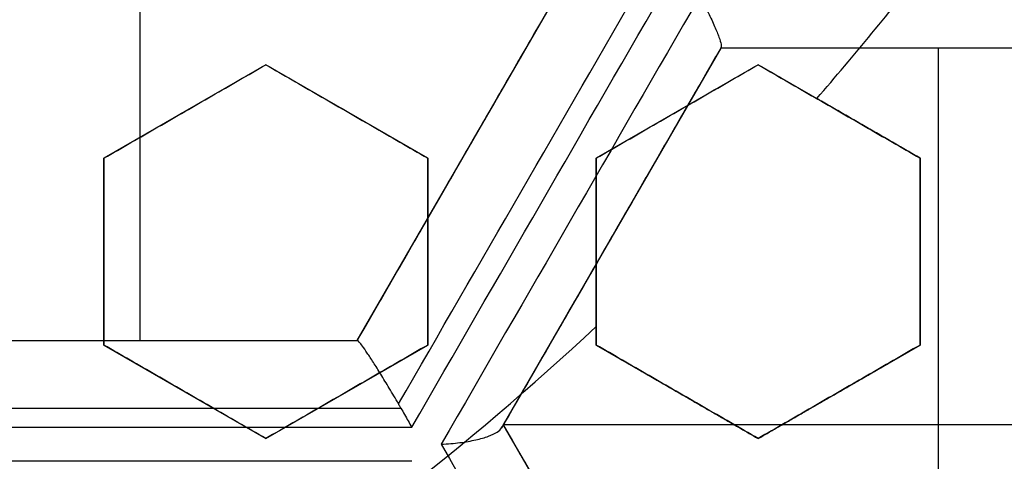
# Model space of a CAD drawing. Header units: centimetres. Extents: x -10 to 8.9, y -34.1 to -8.
# Tile 751 of 1056: x -6.331 to -6.185, y -33.5522 to -33.4867. Entities that reach past the tile are written whole.
import ezdxf

# ---------------------------------------------------------------- set-up
doc = ezdxf.new("R2010")
doc.units = ezdxf.units.CM
doc.layers.add('Default', color=7, linetype='Continuous', true_color=0x000000)

msp = doc.modelspace()

# ---------------------------------------------------------------- linework, layer by layer
at = {"layer": 'Default'}
for p, q in [((-6.313198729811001, -33.42257591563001, -1.065), (-6.313198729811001, -33.53429319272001, -1.065)), ((-6.280948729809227, -33.53429319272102, -1.1623369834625), (-6.248698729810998, -33.47843455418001, -1.1623369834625)), ((-6.227048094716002, -33.49093455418, -1.161419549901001), (-6.25929809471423, -33.54679319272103, -1.161419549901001)), ((-6.162548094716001, -33.49093455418, -1.1608017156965), (-6.227048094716, -33.49093455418, -1.1608017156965)), ((-6.194798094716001, -33.49093455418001, -1.065), (-6.194798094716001, -33.60265183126, -1.065)), ((-6.194330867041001, -33.49093455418, -1.246571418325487), (-6.194330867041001, -33.49093455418, -1.065)), ((-6.294500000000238, -33.49338645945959, 0.2123871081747), (-6.318500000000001, -33.50724286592, 0.2123871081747)), ((-6.270500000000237, -33.50724286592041, 0.20675380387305), (-6.294499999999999, -33.49338645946, 0.20675380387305)), ((-6.221500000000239, -33.49338645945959, 0.1941596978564), (-6.2455, -33.50724286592, 0.1941596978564)), ((-6.197500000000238, -33.50724286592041, 0.19089586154), (-6.2215, -33.49338645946, 0.19089586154)), ((-6.30650000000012, -33.50031466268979, 0.1858714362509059), (-6.30650000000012, -33.50031466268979, 0.2390803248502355)), ((-6.282500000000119, -33.50031466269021, 0.1801575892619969), (-6.282500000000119, -33.50031466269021, 0.2333664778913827)), ((-6.233500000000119, -33.50031466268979, 0.1676290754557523), (-6.233500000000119, -33.50031466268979, 0.2208379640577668)), ((-6.209500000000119, -33.50031466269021, 0.1625), (-6.209500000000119, -33.50031466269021, 0.2143428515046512)), ((-6.264823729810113, -33.50636387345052, -1.256710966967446), (-6.264823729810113, -33.50636387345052, -1.065)), ((-6.3185, -33.50724286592, 0.2091516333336), (-6.3185, -33.53495567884, 0.2091516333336)), ((-6.2705, -33.53495567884, 0.1981756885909), (-6.2705, -33.50724286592, 0.1981756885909)), ((-6.2455, -33.50724286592, 0.1923682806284), (-6.2455, -33.53495567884, 0.1923682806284)), ((-6.197500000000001, -33.53495567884, 0.1859441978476), (-6.197500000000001, -33.50724286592, 0.1859441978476)), ((-6.243276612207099, -33.5190431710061, -1.254842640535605), (-6.243276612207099, -33.5190431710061, -1.065)), ((-6.3185, -33.52109927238, 0.1825783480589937), (-6.3185, -33.52109927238, 0.2357872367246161)), ((-6.2705, -33.52109927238, 0.1716076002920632), (-6.2705, -33.52109927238, 0.2248164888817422)), ((-6.2455, -33.52109927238, 0.1654346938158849), (-6.2455, -33.52109927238, 0.2186435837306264)), ((-6.197500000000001, -33.52109927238, 0.1625), (-6.197500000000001, -33.52109927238, 0.2060630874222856)), ((-6.345448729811, -33.53429319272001, -1.166056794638), (-6.280948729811, -33.53429319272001, -1.166056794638)), ((-6.3131881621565, -33.53429319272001, -1.260750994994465), (-6.3131881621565, -33.53429319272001, -1.065)), ((-6.318499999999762, -33.53495567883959, 0.20048185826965), (-6.294499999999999, -33.5488120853, 0.20048185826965)), ((-6.294499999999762, -33.54881208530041, 0.1951392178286), (-6.270499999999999, -33.53495567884, 0.1951392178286)), ((-6.245499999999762, -33.53495567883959, 0.1887369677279), (-6.221500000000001, -33.5488120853, 0.1887369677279)), ((-6.221499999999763, -33.54881208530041, 0.18390874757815), (-6.1975, -33.53495567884, 0.18390874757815)), ((-6.306499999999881, -33.54188388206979, 0.1738914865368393), (-6.306499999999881, -33.54188388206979, 0.2271003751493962)), ((-6.282499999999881, -33.54188388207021, 0.1686142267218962), (-6.282499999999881, -33.54188388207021, 0.2218231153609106)), ((-6.233499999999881, -33.54188388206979, 0.1625), (-6.233499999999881, -33.54188388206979, 0.2101520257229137)), ((-6.209499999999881, -33.54188388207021, 0.1625), (-6.209499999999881, -33.54188388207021, 0.2040545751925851)), ((-6.130298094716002, -33.54679319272, -1.065), (-6.259298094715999, -33.54679319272, -1.065)), ((-6.259298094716, -33.54679319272, -1.156427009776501), (-6.227048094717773, -33.60265183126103, -1.156427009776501))]:
    msp.add_line(p, q, dxfattribs=at)
for centre, radius, start, end in [((-6.550000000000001, -33.20500000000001, -0.1612499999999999), 0.75, 296.8080344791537, 0), ((-6.550000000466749, -33.20499999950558, 0.1625), 0.446969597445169, 318.9720296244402, 322.2207960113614), ((-6.550000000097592, -33.20499999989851, 0.1625), 0.446969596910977, 302.9332179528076, 312.9417434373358)]:
    msp.add_arc(centre, radius, start, end, dxfattribs=at)
at = {"layer": 'Default', "extrusion": (0.8660956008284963, -0.4998783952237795, -1.462959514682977e-05)}
msp.add_arc((-32.0382309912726, -0.1450783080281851, 11.32319408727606), 1.117361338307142, 262.5241427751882, 265.8488504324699, dxfattribs=at)
at = {"layer": 'Default', "extrusion": (0.8660251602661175, -0.5000004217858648, 5.18744691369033e-08)}
msp.add_arc((-32.03136820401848, -0.1450004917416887, 11.33770105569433), 1.127998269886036, 262.0646957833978, 265.7760036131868, dxfattribs=at)
at = {"layer": 'Default', "extrusion": (0.8660254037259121, -0.5000000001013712, -9.676815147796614e-10)}
msp.add_arc((-32.03137353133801, -0.144999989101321, 11.34111108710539), 1.127393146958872, 261.9571023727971, 265.8772322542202, dxfattribs=at)
at = {"layer": 'Default', "extrusion": (-0.8660254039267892, 0.4999999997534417, -2.797387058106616e-09)}
msp.add_arc((32.03137353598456, -0.1450000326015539, -11.3461530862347), 1.125541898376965, 274.1295604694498, 278.0562140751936, dxfattribs=at)
at = {"layer": 'Default', "extrusion": (-0.8660254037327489, 0.5000000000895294, 1.060852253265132e-09)}
msp.add_arc((32.03137353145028, -0.1449999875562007, -11.3526854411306), 1.116162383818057, 274.4224757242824, 277.782761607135, dxfattribs=at)
at = {"layer": 'Default', "extrusion": (0, 1, 0)}
for centre, radius, start, end in [((6.54999999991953, -0.1450000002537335, -33.49093455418), 1.157566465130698, 250.3958558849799, 253.7999403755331), ((6.550000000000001, -0.145, -33.49093455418), 1.157566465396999, 250.3958558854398, 253.7999403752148), ((6.550000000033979, -0.1449999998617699, -33.55218641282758), 1.148678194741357, 256.0388695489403, 259.9502437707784)]:
    msp.add_arc(centre, radius, start, end, dxfattribs=at)
at = {"layer": 'Default', "extrusion": (0, -1, 0)}
for centre, radius, start, end in [((-6.555292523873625, -0.1450297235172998, 33.53429319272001), 1.141536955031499, 280.5926740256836, 283.9064723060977), ((-6.549999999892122, -0.1450000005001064, 33.54714439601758), 1.150190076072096, 280.0364093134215, 283.9424077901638)]:
    msp.add_arc(centre, radius, start, end, dxfattribs=at)
at = {"layer": 'Default', "extrusion": (0.8660254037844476, -0.4999999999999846, 0)}
msp.add_arc((-32.03137353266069, -0.145, 11.32768543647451), 1.117998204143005, 262.2558166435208, 262.2738597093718, dxfattribs=at)
at = {"layer": 'Default', "extrusion": (-2.937232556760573e-07, -0.999999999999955, -6.23516364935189e-08)}
msp.add_arc((-6.549990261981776, -0.1449978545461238, 33.54429514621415), 1.150605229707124, 280.1159601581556, 283.8546353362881, dxfattribs=at)
at = {"layer": 'Default', "extrusion": (-0.8660254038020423, -0.4999999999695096, 7.648465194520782e-12)}
msp.add_arc((25.48137353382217, -0.145000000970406, 22.19410775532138), 1.1878884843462, 291.8108557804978, 295.2547938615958, dxfattribs=at)
at = {"layer": 'Default', "extrusion": (-0.8660254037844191, -0.5000000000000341, 0)}
msp.add_arc((25.48137353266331, -0.145, 22.19410775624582), 1.187888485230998, 291.8108557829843, 295.2450408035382, dxfattribs=at)
at = {"layer": 'Default', "extrusion": (-0.8660254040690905, -0.4999999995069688, 1.190685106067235e-09)}
msp.add_arc((25.48137354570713, -0.1450000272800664, 22.20351228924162), 1.197870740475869, 291.5112213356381, 295.5121242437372, dxfattribs=at)
at = {"layer": 'Default'}
for points, degree in [([(-6.280948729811, -33.53429319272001, -1.065), (-6.264823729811, -33.50636387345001, -1.065), (-6.248698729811, -33.47843455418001, -1.065)], 2), ([(-6.230156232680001, -33.48325333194, -1.267619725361), (-6.229697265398, -33.48410953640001, -1.267276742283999), (-6.228862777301, -33.48572788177, -1.266388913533), (-6.227897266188, -33.48778205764, -1.264582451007), (-6.227249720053, -33.48938043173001, -1.262425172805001), (-6.226945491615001, -33.49043555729, -1.260108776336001), (-6.226955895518, -33.49077486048, -1.258580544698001), (-6.227006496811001, -33.49086250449, -1.257839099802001)], 3), ([(-6.227048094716, -33.49093455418, -1.065), (-6.243173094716, -33.51886387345, -1.065), (-6.259298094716, -33.54679319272, -1.065)], 2), ([(-6.227048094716, -33.49093455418, -1.256603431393), (-6.227048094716, -33.49093455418, -1.256744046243), (-6.227044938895, -33.49092908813, -1.257023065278), (-6.227030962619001, -33.49090488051, -1.257435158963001), (-6.227015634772, -33.4908783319, -1.257705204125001), (-6.227006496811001, -33.49086250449, -1.257839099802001)], 3), ([(-6.162548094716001, -33.49093455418, -1.065), (-6.194798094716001, -33.49093455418, -1.065), (-6.227048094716, -33.49093455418, -1.065)], 2), ([(-6.227048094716, -33.49093455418, -1.256603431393), (-6.227048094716, -33.49093455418, -1.1608017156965), (-6.227048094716, -33.49093455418, -1.065)], 2), ([(-6.3185, -33.50724286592, 0.186615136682), (-6.315829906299, -33.5057012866, 0.1864696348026), (-6.310492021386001, -33.50261945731, 0.1861519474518), (-6.302492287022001, -33.49800080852, 0.1855964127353), (-6.297163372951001, -33.49492415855, 0.1851741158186), (-6.2945, -33.49338645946, 0.1849501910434)], 3), ([(-6.3185, -33.50724286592, 0.239824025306), (-6.31582973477, -33.50570118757, 0.2396785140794), (-6.310491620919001, -33.5026192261, 0.239360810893), (-6.302491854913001, -33.49800055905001, 0.238805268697), (-6.297163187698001, -33.49492405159, 0.2383829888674), (-6.2945, -33.49338645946, 0.2381590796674)], 3), ([(-6.2945, -33.49338645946, 0.2381590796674), (-6.2945, -33.49338645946, 0.2115546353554), (-6.2945, -33.49338645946, 0.1849501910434)], 2), ([(-6.2945, -33.49338645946, 0.1849501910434), (-6.291924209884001, -33.49487359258, 0.183923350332), (-6.286712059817, -33.49788282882, 0.18184300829), (-6.278713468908, -33.50250081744, 0.1786430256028), (-6.273258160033, -33.50565044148, 0.1764556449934), (-6.2705, -33.50724286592, 0.1753485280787)], 3), ([(-6.2945, -33.49338645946, 0.2381590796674), (-6.291925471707, -33.49487286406, 0.2371327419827), (-6.286715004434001, -33.49788112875, 0.235053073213), (-6.278716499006, -33.50249906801, 0.2318531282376), (-6.273259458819, -33.50564969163, 0.2296650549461), (-6.2705, -33.50724286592, 0.2285574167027)], 3), ([(-6.2455, -33.50724286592, 0.1690276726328), (-6.242833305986, -33.50570324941, 0.1687335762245), (-6.237499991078, -33.50262405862, 0.1681229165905), (-6.229501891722, -33.4980063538, 0.1671409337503), (-6.224167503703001, -33.49492654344, 0.1664426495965), (-6.221500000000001, -33.49338645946, 0.166082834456)], 3), ([(-6.2455, -33.50724286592, 0.2222365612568), (-6.24283288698, -33.5057030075, 0.2219424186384), (-6.237499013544, -33.50262349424, 0.2213316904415), (-6.229500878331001, -33.49800576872, 0.2203496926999), (-6.224167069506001, -33.49492629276, 0.2196514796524), (-6.221500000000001, -33.49338645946, 0.21929172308)], 3), ([(-6.221500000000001, -33.49338645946, 0.166082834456), (-6.220542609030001, -33.49393920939, 0.1656882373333), (-6.218622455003, -33.49504781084, 0.1648967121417), (-6.215726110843, -33.49672001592, 0.1637024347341), (-6.21378446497, -33.49784102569, 0.1629015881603), (-6.212810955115, -33.49840308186, 0.1625)], 3), ([(-6.221500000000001, -33.49338645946, 0.166082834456), (-6.221500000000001, -33.49338645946, 0.192687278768), (-6.221500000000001, -33.49338645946, 0.21929172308)], 2), ([(-6.221500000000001, -33.49338645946, 0.21929172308), (-6.218893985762, -33.49489104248, 0.2182176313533), (-6.213641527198, -33.49792355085, 0.2160519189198), (-6.205641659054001, -33.50254227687, 0.2127508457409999), (-6.200227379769, -33.50566821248, 0.2105150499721), (-6.197500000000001, -33.50724286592, 0.2093883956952)], 3), ([(-6.197500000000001, -33.50724286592, 0.1625), (-6.205155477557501, -33.50282297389, 0.1625), (-6.212810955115, -33.49840308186, 0.1625)], 2), ([(-6.3185, -33.50724286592, 0.186615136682), (-6.3185, -33.50724286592, 0.213219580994), (-6.3185, -33.50724286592, 0.239824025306)], 2), ([(-6.3185, -33.53495567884, 0.1784792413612), (-6.3185, -33.53173538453, 0.1794387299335), (-6.3185, -33.5253889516, 0.1813203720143), (-6.3185, -33.51616643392, 0.1840274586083), (-6.3185, -33.51018752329, 0.1857642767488), (-6.3185, -33.50724286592, 0.186615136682)], 3), ([(-6.3185, -33.53495567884, 0.2316881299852), (-6.3185, -33.53173303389, 0.2326483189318), (-6.3185, -33.52538346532, 0.2345308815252), (-6.3185, -33.51616113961, 0.2372378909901), (-6.3185, -33.5101852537, 0.2389738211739), (-6.3185, -33.50724286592, 0.239824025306)], 3), ([(-6.2705, -33.50724286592, 0.2285574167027), (-6.2705, -33.50724286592, 0.2019529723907), (-6.2705, -33.50724286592, 0.1753485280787)], 2), ([(-6.2705, -33.50724286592, 0.1753485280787), (-6.2705, -33.51021871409, 0.1745533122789), (-6.2705, -33.51623922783, 0.1729336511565), (-6.2705, -33.52546537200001, 0.1704189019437), (-6.2705, -33.53176814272, 0.1686792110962), (-6.2705, -33.53495567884, 0.1677939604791)], 3), ([(-6.2705, -33.50724286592, 0.2285574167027), (-6.2705, -33.51022076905, 0.2277616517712), (-6.2705, -33.5162440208, 0.2261412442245), (-6.2705, -33.52547030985, 0.2236264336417), (-6.2705, -33.5317702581, 0.2218875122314), (-6.2705, -33.53495567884, 0.2210028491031)], 3), ([(-6.2455, -33.50724286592, 0.1690276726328), (-6.2455, -33.50724286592, 0.1956321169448), (-6.2455, -33.50724286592, 0.2222365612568)], 2), ([(-6.2455, -33.53495567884, 0.2149739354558), (-6.2455, -33.53178343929, 0.215822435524), (-6.2455, -33.52550106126, 0.2174915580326), (-6.2455, -33.51627335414, 0.2199096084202), (-6.2455, -33.51023333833, 0.2214697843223), (-6.2455, -33.50724286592, 0.2222365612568)], 3), ([(-6.2455, -33.53220264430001, 0.1625), (-6.2455, -33.52935580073, 0.1632585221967), (-6.2455, -33.52371119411, 0.1647532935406), (-6.2455, -33.51539842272, 0.1669271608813), (-6.2455, -33.50994575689, 0.1683346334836), (-6.2455, -33.50724286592, 0.1690276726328)], 3), ([(-6.197500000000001, -33.53495567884, 0.1625), (-6.197500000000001, -33.52109927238, 0.1625), (-6.197500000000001, -33.50724286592, 0.1625)], 2), ([(-6.197500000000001, -33.50724286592, 0.2093883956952), (-6.197500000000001, -33.50724286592, 0.1859441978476), (-6.197500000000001, -33.50724286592, 0.1625)], 2), ([(-6.197500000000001, -33.50724286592, 0.2093883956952), (-6.197500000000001, -33.51025794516, 0.2086740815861), (-6.197500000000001, -33.51633077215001, 0.2072230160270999), (-6.197500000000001, -33.52556092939, 0.2049807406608), (-6.197500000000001, -33.53180909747, 0.2034385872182), (-6.197500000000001, -33.53495567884, 0.2026559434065)], 3), ([(-6.2455, -33.53220264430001, 0.1625), (-6.2455, -33.53357916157, 0.1625), (-6.2455, -33.53495567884, 0.1625)], 2), ([(-6.345448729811, -33.53429319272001, -1.065), (-6.313198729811, -33.53429319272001, -1.065), (-6.280948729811, -33.53429319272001, -1.065)], 2), ([(-6.2809381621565, -33.53429319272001, -1.253107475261), (-6.28094344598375, -33.53429319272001, -1.1590537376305), (-6.280948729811, -33.53429319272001, -1.065)], 2), ([(-6.280917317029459, -33.53429319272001, -1.253710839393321), (-6.280921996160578, -33.53429319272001, -1.253643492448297), (-6.280929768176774, -33.53429319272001, -1.253509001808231), (-6.280936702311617, -33.53429319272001, -1.253307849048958), (-6.280938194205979, -33.53429319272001, -1.253174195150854), (-6.2809381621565, -33.53429319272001, -1.253107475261)], 3), ([(-6.274826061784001, -33.54368843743, -1.262197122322), (-6.275293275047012, -33.54288129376, -1.262276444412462), (-6.276210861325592, -33.54131977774, -1.262231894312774), (-6.277467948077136, -33.5392424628, -1.261647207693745), (-6.278582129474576, -33.53746261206, -1.260611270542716), (-6.279491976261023, -33.53607130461, -1.259241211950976), (-6.280202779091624, -33.53505341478, -1.25758877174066), (-6.280691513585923, -33.53443725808, -1.255746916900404), (-6.280869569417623, -33.53429319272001, -1.254398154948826), (-6.280917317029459, -33.53429319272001, -1.253710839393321)], 3), ([(-6.3185, -33.53495567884, 0.2316881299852), (-6.3185, -33.53495567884, 0.2050836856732), (-6.3185, -33.53495567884, 0.1784792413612)], 2), ([(-6.2945, -33.54881208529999, 0.1692755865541), (-6.297274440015, -33.54721026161, 0.1703458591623), (-6.302751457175, -33.54404810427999, 0.1724545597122), (-6.310748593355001, -33.53943095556, 0.1755212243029), (-6.315939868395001, -33.53643377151, 0.1775036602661), (-6.3185, -33.53495567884, 0.1784792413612)], 3), ([(-6.2945, -33.54881208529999, 0.2224844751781), (-6.297273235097, -33.54721095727, 0.2235542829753), (-6.302748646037, -33.54404972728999, 0.2256623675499), (-6.310745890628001, -33.53943251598, 0.2287290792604), (-6.31593871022, -33.53643444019, 0.2307121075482), (-6.3185, -33.53495567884, 0.2316881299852)], 3), ([(-6.2705, -33.53495567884, 0.1677939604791), (-6.273163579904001, -33.53649349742, 0.1679934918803), (-6.278492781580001, -33.53957031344, 0.1683695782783), (-6.286492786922, -33.54418911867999, 0.1688638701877), (-6.291830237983, -33.54727069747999, 0.1691462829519), (-6.2945, -33.54881208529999, 0.1692755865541)], 3), ([(-6.2705, -33.53495567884, 0.2210028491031), (-6.273163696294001, -33.53649356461, 0.2212023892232), (-6.278493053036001, -33.53957047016, 0.2215784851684), (-6.28649303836, -33.54418926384, 0.222072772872), (-6.291830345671, -33.54727075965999, 0.2223551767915), (-6.2945, -33.54881208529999, 0.2224844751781)], 3), ([(-6.2705, -33.53495567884, 0.2210028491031), (-6.2705, -33.53495567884, 0.1943984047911), (-6.2705, -33.53495567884, 0.1677939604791)], 2), ([(-6.2455, -33.53495567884, 0.1625), (-6.2455, -33.53495567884, 0.1887369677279), (-6.2455, -33.53495567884, 0.2149739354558)], 2), ([(-6.2455, -33.53495567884, 0.1625), (-6.2335, -33.54188388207, 0.1625), (-6.221500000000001, -33.54881208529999, 0.1625)], 2), ([(-6.221500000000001, -33.54881208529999, 0.2053174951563), (-6.224245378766, -33.54722704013, 0.2064249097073), (-6.229683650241, -33.54408725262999, 0.2086167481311), (-6.237682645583, -33.53946903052, 0.2118351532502), (-6.242911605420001, -33.53645008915, 0.2139352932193), (-6.2455, -33.53495567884, 0.2149739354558)], 3), ([(-6.221500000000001, -33.54881208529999, 0.1625), (-6.2095, -33.54188388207, 0.1625), (-6.197500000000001, -33.53495567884, 0.1625)], 2), ([(-6.197500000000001, -33.53495567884, 0.2026559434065), (-6.200166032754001, -33.53649491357, 0.2029815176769), (-6.205498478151, -33.53957360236, 0.2036130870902), (-6.213497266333, -33.54419170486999, 0.2045006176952), (-6.218832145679, -33.54727179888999, 0.2050520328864), (-6.221500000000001, -33.54881208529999, 0.2053174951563)], 3), ([(-6.197500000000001, -33.53495567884, 0.1625), (-6.197500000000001, -33.53495567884, 0.18257797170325), (-6.197500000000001, -33.53495567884, 0.2026559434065)], 2), ([(-6.274476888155, -33.54429322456, -1.262129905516), (-6.27451568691, -33.54422577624, -1.262139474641), (-6.274593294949, -33.54409102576, -1.262157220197), (-6.274709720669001, -33.54388937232, -1.262179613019), (-6.274787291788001, -33.54375534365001, -1.262191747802), (-6.274826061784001, -33.54368843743, -1.262197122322)], 3), ([(-6.274476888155, -33.54429322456, -1.262129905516), (-6.274293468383, -33.54461208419, -1.262084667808), (-6.273928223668, -33.5452507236, -1.261963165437), (-6.273387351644, -33.54620782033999, -1.261686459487), (-6.273037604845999, -33.54683449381, -1.26144129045), (-6.272865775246, -33.54714439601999, -1.261303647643)], 3), ([(-6.268499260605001, -33.54966540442, -1.259433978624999), (-6.267523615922, -33.54961279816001, -1.259203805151), (-6.265667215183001, -33.54944416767, -1.258540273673), (-6.263281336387, -33.5490324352, -1.257045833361), (-6.261392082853, -33.54849141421, -1.255155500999), (-6.260110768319, -33.54787124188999, -1.253041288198), (-6.259670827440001, -33.54743878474, -1.251594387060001), (-6.259546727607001, -33.54722383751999, -1.250880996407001)], 3), ([(-6.259546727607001, -33.54722383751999, -1.250880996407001), (-6.259493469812, -33.54713159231, -1.250574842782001), (-6.259403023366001, -33.54697493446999, -1.249943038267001), (-6.259318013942, -33.54682769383, -1.248932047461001), (-6.259298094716, -33.54679319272, -1.248219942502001), (-6.259298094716, -33.54679319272, -1.247854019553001)], 3), ([(-6.259298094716, -33.54679319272, -1.247854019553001), (-6.259298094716, -33.54679319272, -1.1564270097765), (-6.259298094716, -33.54679319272, -1.065)], 2), ([(-6.259298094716, -33.54679319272, -1.065), (-6.243173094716, -33.57472251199, -1.065), (-6.227048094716, -33.60265183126, -1.065)], 2), ([(-6.2945, -33.54881208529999, 0.2224844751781), (-6.2945, -33.54881208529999, 0.1958800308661), (-6.2945, -33.54881208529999, 0.1692755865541)], 2), ([(-6.221500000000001, -33.54881208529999, 0.1625), (-6.221500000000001, -33.54881208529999, 0.18390874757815), (-6.221500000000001, -33.54881208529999, 0.2053174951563)], 2)]:
    msp.add_open_spline(points, degree=degree, dxfattribs=at)

doc.saveas('drawing.dxf')
